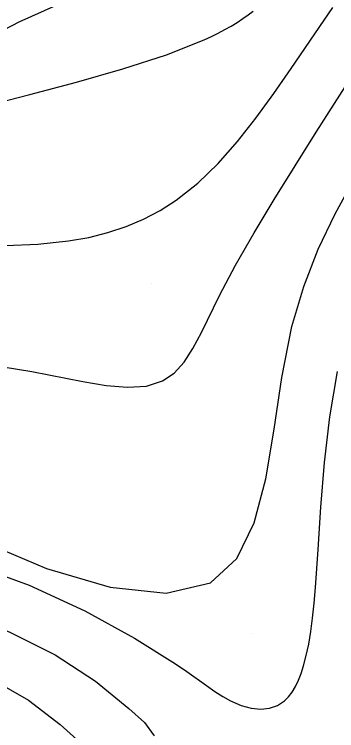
# Model space of a CAD drawing. Extents: x 2356077 to 2359823, y 225951 to 227822.
# Drawn here: x 2356733 to 2356761.1, y 226991.1 to 227053.6 of the extents above; entities that cross this region are included whole.
import ezdxf

# ---------------------------------------------------------------- set-up
doc = ezdxf.new("R2010")
doc.units = 0
for name, color, linetype in [('DTM Contours Major', 7, 'Continuous'), ('DTM Contours Minor', 7, 'Continuous'), ('PH Exist DTM Point', 7, 'Continuous')]:
    doc.layers.add(name, color=color, linetype=linetype)

msp = doc.modelspace()

# ---------------------------------------------------------------- linework, layer by layer
at = {"layer": 'DTM Contours Major'}
msp.add_lwpolyline([(2356730.024, 227007.639), (2356735.824, 227005.205), (2356741.349, 227003.563), (2356746.231, 227003.04), (2356750.099, 227003.968), (2356752.397, 227006.07), (2356753.93, 227009.189), (2356754.937, 227013.048), (2356755.66, 227017.373), (2356756.336, 227021.889), (2356757.207, 227026.318), (2356758.235, 227029.821), (2356759.511, 227033.092), (2356760.971, 227036.157), (2356762.553, 227039.042)], dxfattribs=at)
at = {"layer": 'DTM Contours Minor'}
for points in [[(2356730.179, 227051.251), (2356733.421, 227052.932), (2356736.734, 227054.411)], [(2356732.239, 227033.395), (2356735.048, 227033.514), (2356737.736, 227033.8), (2356739.492, 227034.112), (2356741.165, 227034.527), (2356742.76, 227035.051), (2356744.281, 227035.691), (2356745.734, 227036.455), (2356747.124, 227037.348), (2356748.997, 227038.842), (2356750.768, 227040.567), (2356752.453, 227042.476), (2356754.067, 227044.524), (2356755.627, 227046.665), (2356757.147, 227048.854), (2356760.021, 227053.071), (2356760.782, 227054.178)], [(2356730.487, 227045.598), (2356734.358, 227046.593), (2356738.432, 227047.673), (2356742.476, 227048.83), (2356746.262, 227050.06), (2356749.556, 227051.358), (2356750.191, 227051.651), (2356750.793, 227051.948), (2356751.366, 227052.252), (2356751.912, 227052.562), (2356752.433, 227052.882), (2356752.932, 227053.212), (2356753.384, 227053.533), (2356753.821, 227053.866)], [(2356732.035, 227022.818), (2356734.519, 227022.396), (2356738.99, 227021.517), (2356741.021, 227021.186), (2356742.876, 227021.033), (2356744.524, 227021.137), (2356745.936, 227021.578), (2356746.941, 227022.265), (2356747.805, 227023.219), (2356748.58, 227024.408), (2356749.319, 227025.798), (2356750.899, 227029.044), (2356752.304, 227031.698), (2356753.91, 227034.507), (2356755.658, 227037.413), (2356757.487, 227040.357), (2356759.338, 227043.281), (2356764.131, 227050.807)], [(2356729.181, 227005.607), (2356734.297, 227003.748), (2356739.141, 227001.508), (2356743.471, 226999.139), (2356747.044, 226996.894), (2356748.038, 226996.21), (2356749.749, 226994.997), (2356750.498, 226994.479), (2356751.198, 226994.028), (2356751.865, 226993.652), (2356752.79, 226993.249), (2356753.67, 226993.01), (2356754.495, 226992.934), (2356755.257, 226993.019), (2356755.948, 226993.262), (2356756.558, 226993.662), (2356756.915, 226994.011), (2356757.236, 226994.425), (2356757.524, 226994.904), (2356757.784, 226995.447), (2356758.018, 226996.051), (2356758.23, 226996.716), (2356758.464, 226997.618), (2356758.671, 226998.611), (2356758.853, 226999.699), (2356759.014, 227000.884), (2356759.155, 227002.167), (2356759.28, 227003.552), (2356759.508, 227006.873), (2356759.741, 227010.547), (2356760.051, 227014.446), (2356760.509, 227018.442), (2356761.189, 227022.406)], [(2356703.408, 226988.616), (2356704.516, 226991.285), (2356705.901, 226993.815), (2356707.569, 226996.099), (2356709.528, 226998.118), (2356711.758, 226999.82), (2356714.241, 227001.151), (2356716.956, 227002.055), (2356719.885, 227002.481), (2356724.035, 227002.263), (2356728.328, 227001.277), (2356732.567, 226999.689), (2356736.553, 226997.667), (2356740.091, 226995.377), (2356742.981, 226992.987), (2356744.351, 226991.776), (2356745.197, 226990.593)], [(2356708.945, 226990.55), (2356710.377, 226992.469), (2356712.049, 226994.156), (2356713.939, 226995.57), (2356716.03, 226996.674), (2356718.3, 226997.428), (2356720.732, 226997.794), (2356724.147, 226997.646), (2356727.645, 226996.849), (2356731.063, 226995.505), (2356734.236, 226993.714), (2356737, 226991.578), (2356739.576, 226989.257)]]:
    msp.add_lwpolyline(points, dxfattribs=at)
at = {"layer": 'PH Exist DTM Point'}
for p, q in [((2356744.996, 227030.06), (2356744.996, 227030.06)), ((2356753.76, 226999.549), (2356753.76, 226999.549))]:
    msp.add_line(p, q, dxfattribs=at)

doc.saveas('drawing.dxf')
